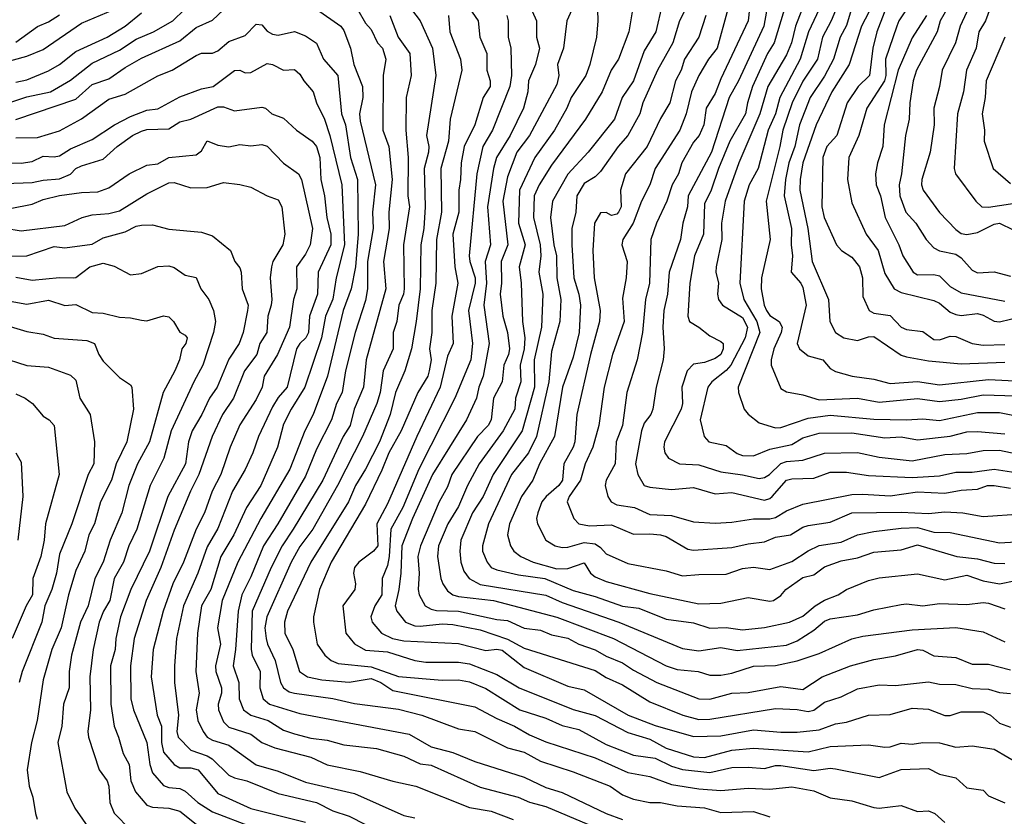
# Model space of a CAD drawing. Header units: metres. Extents: x -46681 to -43747, y -240911 to -237677.
# Tile 1004 of 1056: x -44151 to -44061, y -238591 to -238518. Entities that reach past the tile are written whole.
import ezdxf

# ---------------------------------------------------------------- set-up
doc = ezdxf.new("R2010")
doc.units = ezdxf.units.M
doc.layers.add('CONTOUR_INDEX', color=1, linetype='Continuous')
doc.layers.add('CONTOUR_INTER', color=3, linetype='Continuous')

msp = doc.modelspace()

# ---------------------------------------------------------------- linework, layer by layer
at = {"layer": 'CONTOUR_INDEX'}
for points, elevation in [([(-44085.16, -238514.52), (-44086.922, -238521.02), (-44087.709, -238522.02), (-44088.595, -238523.517), (-44089.285, -238525.02), (-44089.773, -238527.02), (-44090.332, -238528.52), (-44092.589, -238532.02), (-44093.084, -238533.52), (-44093.857, -238535.02), (-44094.607, -238537.02), (-44095.552, -238538.52), (-44095.642, -238539.02), (-44095.162, -238540.52), (-44095.237, -238542.02), (-44095.595, -238543.897), (-44095.421, -238546.02), (-44096.496, -238549.02), (-44097.268, -238552.02), (-44097.748, -238555.52), (-44098.301, -238557.52), (-44099.008, -238559.02), (-44099.444, -238560.52), (-44100.463, -238562.02), (-44100.637, -238562.52), (-44100.053, -238564.02), (-44099.595, -238564.507), (-44098.595, -238564.696), (-44096.595, -238564.621), (-44094.595, -238565.479), (-44093.095, -238565.425), (-44092.095, -238565.539), (-44091.595, -238565.688), (-44089.595, -238566.83), (-44089.095, -238566.922), (-44085.595, -238566.695), (-44084.095, -238566.347), (-44082.595, -238566.176), (-44081.595, -238565.745), (-44080.208, -238565.52), (-44079.095, -238564.835), (-44078.595, -238564.666), (-44076.595, -238564.381), (-44074.595, -238563.523), (-44070.095, -238563.453), (-44067.595, -238563.585), (-44066.095, -238563.436), (-44064.436, -238563.52), (-44062.595, -238563.857), (-44059.095, -238563.604)], 100), ([(-44077.095, -238516.384), (-44078.558, -238519.52), (-44079.319, -238522.02), (-44081.185, -238525.52), (-44081.588, -238527.02), (-44082.245, -238528.52), (-44083.187, -238532.02), (-44083.984, -238533.52), (-44084.446, -238535.02), (-44084.858, -238542.52), (-44084.492, -238544.02), (-44083.287, -238546.02), (-44083.026, -238547.02), (-44085.005, -238552.02), (-44084.975, -238552.52), (-44084.449, -238554.02), (-44084.095, -238554.501), (-44083.095, -238555.277), (-44081.595, -238555.732), (-44081.095, -238555.718), (-44078.595, -238554.856), (-44076.595, -238554.579), (-44072.595, -238554.936), (-44069.595, -238555.011), (-44068.095, -238554.904), (-44066.595, -238555.068), (-44063.095, -238554.353), (-44061.095, -238554.338), (-44057.095, -238555.118)], 95), ([(-44097.903, -238516.52), (-44097.835, -238518.52), (-44097.969, -238520.02), (-44098.585, -238522.52), (-44098.956, -238523.52), (-44100.273, -238525.52), (-44100.669, -238526.52), (-44101.803, -238528.52), (-44103.622, -238531.02), (-44105.013, -238534.02), (-44105.093, -238537.02), (-44104.504, -238539.02), (-44105.041, -238541.02), (-44104.854, -238542.52), (-44104.745, -238546.02), (-44104.512, -238547.52), (-44104.575, -238548.52), (-44104.955, -238550.02), (-44104.903, -238551.52), (-44105.382, -238553.02), (-44105.443, -238554.02), (-44106.514, -238556.02), (-44108.708, -238559.02), (-44109.78, -238561.02), (-44110.595, -238562.942), (-44111.564, -238564.52), (-44112.421, -238566.52), (-44112.506, -238567.52), (-44112.216, -238569.52), (-44112.036, -238570.02), (-44111.595, -238570.659), (-44111.115, -238571.02), (-44110.595, -238571.168), (-44107.375, -238571.52), (-44101.595, -238573.064), (-44096.416, -238575.02), (-44091.595, -238577.519), (-44090.595, -238577.836), (-44088.652, -238578.02), (-44087.595, -238578.356), (-44086.595, -238578.354), (-44085.595, -238578.166), (-44083.595, -238577.541), (-44081.595, -238577.471), (-44079.595, -238577.063), (-44077.595, -238576.364), (-44074.595, -238575.03), (-44073.595, -238574.782), (-44069.095, -238574.203), (-44065.095, -238573.99), (-44062.595, -238574.384), (-44060.595, -238575.298)], 105), ([(-44151.095, -238520.486), (-44149.095, -238519.029), (-44148.095, -238518.627), (-44147.095, -238517.968)], 110), ([(-44111.512, -238518.02), (-44111.379, -238519.52), (-44110.398, -238522.02), (-44110.285, -238523.02), (-44111.347, -238527.52), (-44111.496, -238529.52), (-44112.198, -238532.02), (-44112.149, -238536.02), (-44112.595, -238538.52), (-44112.677, -238542.52), (-44113.046, -238545.02), (-44113.026, -238547.02), (-44113.259, -238548.52), (-44113.098, -238549.52), (-44113.287, -238550.52), (-44113.407, -238551.02), (-44114.321, -238552.52), (-44115.826, -238556.02), (-44116.965, -238558.02), (-44117.595, -238559.612), (-44119.095, -238562.726), (-44122.237, -238568.02), (-44123.32, -238570.52), (-44123.872, -238573.02), (-44123.851, -238573.52), (-44123.519, -238575.52), (-44122.829, -238576.52), (-44122.247, -238577.02), (-44121.595, -238577.279), (-44118.595, -238577.583), (-44116.095, -238578.481), (-44112.095, -238578.831), (-44110.595, -238578.8), (-44109.595, -238578.958), (-44108.095, -238579.586), (-44104.966, -238581.52), (-44102.595, -238582.285), (-44101.095, -238582.961), (-44099.595, -238583.341), (-44097.095, -238584.689), (-44094.595, -238585.674), (-44092.595, -238585.942), (-44091.095, -238586.696), (-44090.095, -238586.995), (-44087.595, -238587.251), (-44085.595, -238586.816), (-44084.095, -238586.765), (-44082.595, -238586.894), (-44081.595, -238586.617), (-44081.095, -238586.617), (-44078.095, -238587.084), (-44076.595, -238586.867), (-44076.095, -238586.911), (-44072.095, -238587.706), (-44070.095, -238586.982), (-44067.595, -238586.892), (-44066.595, -238587.405), (-44065.095, -238587.758), (-44064.095, -238588.675), (-44062.595, -238588.87), (-44062.095, -238589.39), (-44060.595, -238590.043)], 110), ([(-44069.645, -238517.52), (-44070.316, -238518.52), (-44070.501, -238519.02), (-44071.525, -238522.02), (-44071.495, -238523.52), (-44071.619, -238524.02), (-44073.224, -238526.52), (-44073.978, -238529.02), (-44074.879, -238531.02), (-44075.016, -238533.02), (-44074.595, -238535.164), (-44073.281, -238538.02), (-44072.189, -238539.52), (-44071.595, -238541.635), (-44070.728, -238543.02), (-44070.095, -238543.377), (-44067.095, -238544.085), (-44066.595, -238544.333), (-44065.595, -238545.155), (-44065.095, -238545.381), (-44064.595, -238545.46), (-44063.095, -238545.292), (-44062.595, -238545.434), (-44061.595, -238545.999), (-44061.095, -238546.048), (-44059.095, -238545.561)], 90), ([(-44151.095, -238529.233), (-44149.095, -238529.19), (-44147.095, -238528.569), (-44145.095, -238527.472), (-44142.595, -238525.67), (-44141.095, -238525.222), (-44138.095, -238523.54), (-44136.789, -238523.02), (-44134.595, -238521.676), (-44134.095, -238521.467), (-44133.095, -238521.486), (-44132.595, -238521.26), (-44131.595, -238520.409), (-44130.095, -238519.853), (-44129.095, -238518.814), (-44128.595, -238518.896), (-44128.095, -238519.453), (-44127.595, -238519.75), (-44127.095, -238519.831), (-44125.595, -238519.508), (-44124.595, -238519.893), (-44123.595, -238520.557), (-44122.948, -238522.02), (-44121.63, -238523.52), (-44121.291, -238527.02), (-44120.939, -238528.02), (-44120.459, -238531.02), (-44119.847, -238533.02), (-44119.758, -238538.02), (-44120.007, -238541.02), (-44120.424, -238543.02), (-44121.131, -238545.02), (-44122.586, -238551.02), (-44123.89, -238554.52), (-44124.662, -238556.02), (-44126.014, -238559.52), (-44128.686, -238564.02), (-44130.781, -238568.02), (-44132.225, -238571.52), (-44132.649, -238574.02), (-44132.367, -238575.52), (-44132.838, -238577.52), (-44132.8, -238578.02), (-44132.275, -238579.52), (-44132.274, -238580.02), (-44132.575, -238581.02), (-44132.556, -238581.52), (-44132.095, -238582.618), (-44131.595, -238583.106), (-44129.595, -238583.754), (-44128.595, -238584.526), (-44127.394, -238585.02), (-44124.095, -238585.874), (-44122.595, -238586.562), (-44119.595, -238587.177), (-44116.595, -238588.054), (-44114.484, -238588.52), (-44109.595, -238590.476), (-44107.595, -238590.785), (-44105.595, -238591.57)], 115), ([(-44060.613, -238520.02), (-44062.318, -238524.02), (-44062.41, -238525.52), (-44062.689, -238527.02), (-44062.476, -238528.52), (-44062.487, -238529.52), (-44061.668, -238532.02), (-44060.095, -238533.384)], 85), ([(-44151.595, -238540.038), (-44150.095, -238540.013), (-44147.595, -238539.163), (-44146.595, -238539.267), (-44144.095, -238538.941), (-44143.095, -238538.373), (-44141.095, -238537.821), (-44140.095, -238537.3), (-44139.595, -238537.208), (-44138.595, -238537.177), (-44137.095, -238537.565), (-44134.095, -238537.844), (-44133.095, -238538.194), (-44131.455, -238539.52), (-44131.041, -238540.52), (-44130.595, -238541.114), (-44130.463, -238541.52), (-44130.371, -238543.02), (-44129.83, -238544.52), (-44129.885, -238545.02), (-44130.297, -238547.02), (-44130.653, -238548.02), (-44131.595, -238549.473), (-44132.67, -238552.02), (-44133.377, -238553.02), (-44134.065, -238554.52), (-44134.965, -238556.02), (-44135.302, -238557.02), (-44135.575, -238559.02), (-44137.197, -238562.02), (-44138.854, -238567.02), (-44140.585, -238570.52), (-44141.511, -238573.02), (-44141.947, -238575.02), (-44142.017, -238576.02), (-44142.43, -238577.52), (-44142.387, -238581.02), (-44142.109, -238583.02), (-44141.694, -238584.02), (-44141.283, -238585.52), (-44140.719, -238586.52), (-44140.56, -238588.02), (-44140.131, -238589.02), (-44139.095, -238590.237), (-44138.595, -238590.424), (-44137.095, -238590.509), (-44136.095, -238590.784), (-44134.595, -238591.984)], 120), ([(-44151.095, -238552.646), (-44150.246, -238553.02), (-44149.554, -238553.52), (-44148.595, -238554.667), (-44148.028, -238555.02), (-44147.587, -238555.52), (-44147.138, -238560.02), (-44148.371, -238564.52), (-44148.497, -238566.02), (-44148.796, -238567.52), (-44149.532, -238569.52), (-44149.57, -238571.02), (-44150.148, -238572.02), (-44151.421, -238575.02)], 125)]:
    msp.add_lwpolyline(points, dxfattribs=dict(at, elevation=elevation))
at = {"layer": 'CONTOUR_INTER'}
for points, elevation in [([(-44081.872, -238514.52), (-44082.658, -238519.02), (-44084.981, -238524.02), (-44085.836, -238525.52), (-44087.457, -238530.52), (-44089.567, -238534.52), (-44089.652, -238535.52), (-44090.066, -238537.02), (-44090.275, -238538.52), (-44091.312, -238541.52), (-44091.464, -238543.52), (-44091.794, -238545.02), (-44091.903, -238546.52), (-44091.777, -238548.52), (-44091.873, -238549.52), (-44092.515, -238552.02), (-44092.81, -238554.02), (-44092.997, -238554.52), (-44093.595, -238555.31), (-44093.845, -238556.02), (-44094.412, -238559.02), (-44094.197, -238560.02), (-44093.595, -238561.003), (-44093.095, -238561.166), (-44091.095, -238561.373), (-44089.095, -238561.196), (-44087.095, -238561.773), (-44085.595, -238561.665), (-44082.595, -238562.345), (-44082.095, -238562.203), (-44081.891, -238562.02), (-44080.595, -238560.542), (-44080.095, -238560.399), (-44078.095, -238560.334), (-44076.595, -238559.797), (-44075.095, -238559.782), (-44073.095, -238560.113), (-44069.095, -238560.281), (-44066.595, -238560.117), (-44065.095, -238559.81), (-44063.595, -238559.789), (-44061.595, -238559.526), (-44059.595, -238559.836)], 98), ([(-44064.801, -238515.52), (-44066.521, -238518.52), (-44066.806, -238519.52), (-44068.69, -238523.02), (-44068.98, -238524.02), (-44069.303, -238526.02), (-44069.354, -238527.52), (-44069.68, -238529.02), (-44070.054, -238532.52), (-44070.277, -238533.52), (-44070.209, -238534.52), (-44069.667, -238536.02), (-44068.755, -238537.02), (-44067.802, -238538.52), (-44067.095, -238539.281), (-44066.595, -238539.549), (-44065.095, -238539.845), (-44064.595, -238540.207), (-44063.595, -238541.321), (-44063.095, -238541.567), (-44061.595, -238541.465), (-44060.095, -238541.861)], 88), ([(-44152.095, -238526.133), (-44150.095, -238525.457), (-44147.906, -238525.02), (-44146.095, -238523.959), (-44144.095, -238522.383), (-44141.595, -238521.189), (-44140.095, -238520.2), (-44138.506, -238519.52), (-44136.733, -238518.52), (-44134.595, -238516.419)], 113), ([(-44116.002, -238516.02), (-44114.11, -238518.52), (-44112.966, -238521.02), (-44112.666, -238523.52), (-44113.531, -238529.02), (-44113.301, -238530.02), (-44113.324, -238530.52), (-44113.733, -238532.02), (-44113.63, -238535.52), (-44113.774, -238537.52), (-44114.043, -238539.02), (-44114.096, -238543.02), (-44114.454, -238546.02), (-44114.902, -238548.52), (-44115.496, -238550.52), (-44116.365, -238552.52), (-44116.837, -238554.52), (-44117.83, -238557.02), (-44119.087, -238559.52), (-44120, -238561.02), (-44120.64, -238562.52), (-44124.095, -238568.02), (-44126.245, -238572.52), (-44126.499, -238573.52), (-44126.485, -238574.52), (-44125.763, -238576.02), (-44125.141, -238578.02), (-44124.415, -238578.52), (-44123.095, -238578.791), (-44120.595, -238578.988), (-44118.595, -238578.677), (-44117.705, -238579.02), (-44116.595, -238579.775), (-44109.095, -238581.254), (-44107.095, -238582.317), (-44105.46, -238583.02), (-44104.095, -238583.821), (-44102.595, -238584.443), (-44098.095, -238585.913), (-44095.095, -238587.274), (-44093.095, -238587.633), (-44091.095, -238588.361), (-44088.595, -238588.77), (-44086.595, -238588.912), (-44084.095, -238588.686), (-44082.095, -238588.782), (-44080.095, -238588.587), (-44078.095, -238588.942), (-44076.595, -238589.592), (-44074.595, -238589.866), (-44072.595, -238590.467), (-44072.095, -238590.522), (-44070.095, -238590.272), (-44068.595, -238590.825), (-44067.595, -238590.78), (-44067, -238591.02), (-44066.095, -238591.82)], 111), ([(-44075.462, -238516.02), (-44076.508, -238518.52), (-44077.294, -238520.02), (-44077.738, -238522.02), (-44079.095, -238524.042), (-44080.075, -238526.02), (-44080.926, -238528.52), (-44081.19, -238530.02), (-44082.446, -238535.02), (-44082.063, -238538.52), (-44082.881, -238542.02), (-44082.887, -238543.02), (-44082.622, -238544.52), (-44082.402, -238545.02), (-44082.095, -238545.456), (-44081.255, -238546.02), (-44080.971, -238546.52), (-44081.058, -238547.02), (-44081.751, -238548.52), (-44081.99, -238549.52), (-44081.977, -238550.02), (-44081.095, -238552.137), (-44080.595, -238552.445), (-44079.095, -238552.727), (-44077.595, -238553.189), (-44074.095, -238553.024), (-44072.095, -238553.391), (-44068.595, -238553.072), (-44066.595, -238553.332), (-44064.595, -238553.133), (-44062.595, -238552.72), (-44059.595, -238552.825)], 94), ([(-44070.982, -238516.02), (-44072.316, -238519.52), (-44072.687, -238521.02), (-44072.981, -238523.52), (-44074.04, -238524.52), (-44075.038, -238526.02), (-44075.981, -238529.02), (-44076.902, -238530.02), (-44077.264, -238531.02), (-44077.357, -238535.52), (-44077.13, -238536.52), (-44076.012, -238539.02), (-44075.54, -238539.52), (-44074.595, -238540.147), (-44073.906, -238541.02), (-44073.632, -238542.02), (-44073.595, -238543.727), (-44073.007, -238545.02), (-44072.595, -238545.258), (-44071.095, -238545.469), (-44070.095, -238546.521), (-44069.595, -238546.734), (-44068.095, -238546.941), (-44067.095, -238547.66), (-44066.595, -238547.7), (-44065.595, -238547.372), (-44065.095, -238547.401), (-44063.595, -238548.026), (-44062.595, -238548.169), (-44060.595, -238548.111)], 91), ([(-44063.335, -238516.02), (-44064.688, -238519.02), (-44065.119, -238520.52), (-44066.347, -238523.02), (-44066.572, -238524.52), (-44067.096, -238526.52), (-44067.086, -238528.02), (-44067.447, -238530.52), (-44068.185, -238533.02), (-44068.229, -238533.52), (-44068.072, -238534.02), (-44066.595, -238536.051), (-44065.095, -238537.611), (-44064.595, -238537.964), (-44064.095, -238538.057), (-44063.095, -238537.864), (-44061.595, -238537.111), (-44061.095, -238537.037), (-44058.595, -238538.24)], 87), ([(-44153.095, -238522.582), (-44150.095, -238521.752), (-44148.595, -238521.136), (-44145.095, -238518.734), (-44141.595, -238517.266)], 111), ([(-44151.095, -238527.554), (-44145.595, -238525.676), (-44144.095, -238524.33), (-44142.595, -238523.825), (-44141.095, -238522.782), (-44139.595, -238521.948), (-44136.095, -238520.336), (-44134.595, -238519.141), (-44133.095, -238518.468), (-44131.095, -238516.554)], 114), ([(-44109.841, -238517.02), (-44108.791, -238518.52), (-44108.631, -238520.02), (-44108.007, -238521.52), (-44107.992, -238523.02), (-44107.699, -238524.02), (-44107.707, -238524.52), (-44108.326, -238525.52), (-44109.094, -238528.02), (-44110.06, -238530.02), (-44110.347, -238531.52), (-44110.393, -238533.02), (-44110.561, -238534.02), (-44110.575, -238536.02), (-44111.106, -238538.02), (-44110.925, -238541.02), (-44110.656, -238542.52), (-44111.201, -238545.52), (-44111.065, -238548.02), (-44111.595, -238549.194), (-44112.26, -238552.02), (-44114.4, -238556.52), (-44117.095, -238562.681), (-44118.064, -238564.52), (-44117.973, -238566.52), (-44118.383, -238567.02), (-44119.72, -238568.02), (-44120.106, -238568.52), (-44120.2, -238569.02), (-44120.024, -238570.02), (-44120.081, -238570.52), (-44121.182, -238572.02), (-44120.907, -238574.52), (-44120.095, -238575.481), (-44119.095, -238576.06), (-44117.095, -238576.233), (-44114.595, -238577.019), (-44113.595, -238577.162), (-44110.595, -238577.186), (-44109.595, -238577.335), (-44107.095, -238578.303), (-44105.038, -238579.52), (-44100.095, -238581.514), (-44098.095, -238582.046), (-44095.095, -238583.605), (-44093.095, -238584.226), (-44091.595, -238585.027), (-44089.095, -238585.838), (-44088.095, -238585.901), (-44085.595, -238585.233), (-44083.595, -238585.043), (-44078.595, -238585.385), (-44076.595, -238584.884), (-44073.095, -238584.739), (-44071.595, -238584.935), (-44071.095, -238584.905), (-44070.095, -238584.57), (-44069.095, -238584.672), (-44068.095, -238584.522), (-44066.595, -238584.539), (-44065.095, -238584.939), (-44063.595, -238584.818), (-44061.595, -238585.118), (-44059.095, -238586.581)], 109), ([(-44104.137, -238517.02), (-44103.441, -238518.52), (-44103.464, -238520.02), (-44103.184, -238521.02), (-44103.545, -238522.52), (-44104.173, -238524.02), (-44104.261, -238525.02), (-44104.655, -238526.52), (-44105.865, -238529.02), (-44107.118, -238531.02), (-44107.401, -238532.02), (-44107.952, -238535.52), (-44107.675, -238539.02), (-44108.158, -238540.52), (-44108.017, -238542.52), (-44108.27, -238544.52), (-44107.776, -238548.02), (-44108.323, -238551.02), (-44108.74, -238552.02), (-44108.953, -238553.02), (-44109.865, -238555.02), (-44112.962, -238560.02), (-44114.811, -238564.02), (-44115.772, -238566.52), (-44115.873, -238569.02), (-44116.041, -238570.52), (-44116.38, -238572.02), (-44116.218, -238572.52), (-44115.446, -238573.52), (-44114.595, -238573.841), (-44114.095, -238573.871), (-44112.095, -238573.68), (-44111.095, -238573.712), (-44108.595, -238574.226), (-44106.095, -238575.073), (-44104.595, -238575.889), (-44098.095, -238577.928), (-44097.095, -238578.58), (-44095.595, -238579.258), (-44093.095, -238580.798), (-44090.08, -238582.02), (-44088.595, -238582.404), (-44087.595, -238582.382), (-44081.595, -238581.41), (-44079.595, -238581.505), (-44078.595, -238581.679), (-44078.095, -238581.574), (-44077.095, -238580.835), (-44075.595, -238580.333), (-44074.095, -238579.612), (-44072.095, -238579.234), (-44070.595, -238579.31), (-44067.595, -238578.967), (-44066.595, -238579.181), (-44065.095, -238579.207), (-44063.595, -238579.575), (-44062.095, -238579.633), (-44061.095, -238579.939), (-44060.095, -238580.05)], 107), ([(-44091.95, -238517.02), (-44092.531, -238519.52), (-44093.595, -238521.26), (-44094.595, -238524.014), (-44095.609, -238525.52), (-44096.314, -238527.52), (-44098.724, -238530.52), (-44100.595, -238532.544), (-44101.983, -238535.02), (-44102.169, -238536.52), (-44101.873, -238539.02), (-44101.612, -238540.02), (-44101.609, -238542.02), (-44101.217, -238544.02), (-44101.318, -238546.02), (-44102.095, -238548.753), (-44102.322, -238551.52), (-44103.448, -238556.52), (-44104.19, -238558.02), (-44105.739, -238560.02), (-44107.855, -238564.52), (-44108.387, -238566.52), (-44108.387, -238567.02), (-44107.983, -238568.02), (-44107.597, -238568.52), (-44107.095, -238568.736), (-44105.095, -238569.173), (-44102.694, -238569.52), (-44100.095, -238570.616), (-44098.095, -238571.155), (-44095.595, -238572.037), (-44094.095, -238572.239), (-44091.595, -238573.226), (-44089.095, -238573.577), (-44087.595, -238574.062), (-44086.095, -238573.999), (-44084.595, -238574.203), (-44082.595, -238574.014), (-44080.316, -238573.52), (-44079.095, -238572.972), (-44077.951, -238572.02), (-44077.095, -238571.505), (-44075.864, -238571.02), (-44075.095, -238570.511), (-44073.095, -238569.699), (-44072.095, -238569.453), (-44068.595, -238569.083), (-44066.095, -238569.633), (-44064.095, -238569.217), (-44062.595, -238569.733), (-44061.095, -238569.997), (-44059.595, -238569.69)], 103), ([(-44083.868, -238516.52), (-44084.098, -238518.52), (-44086.595, -238523.817), (-44087.095, -238525.17), (-44087.924, -238526.52), (-44088.138, -238528.02), (-44088.562, -238529.02), (-44089.095, -238529.628), (-44090.151, -238531.52), (-44090.464, -238532.52), (-44091.036, -238533.52), (-44091.539, -238535.02), (-44092.476, -238537.02), (-44093.007, -238538.52), (-44093.119, -238542.52), (-44093.495, -238544.02), (-44093.744, -238547.02), (-44094.249, -238549.52), (-44095.175, -238552.52), (-44095.574, -238555.52), (-44096.155, -238557.02), (-44096.262, -238559.02), (-44097.068, -238560.52), (-44097.185, -238561.02), (-44096.917, -238562.02), (-44096.628, -238562.52), (-44096.095, -238562.789), (-44094.488, -238563.02), (-44093.095, -238563.664), (-44091.095, -238563.771), (-44089.095, -238564.324), (-44087.095, -238564.446), (-44085.595, -238564.359), (-44083.595, -238564.054), (-44082.095, -238564.064), (-44081.595, -238563.946), (-44080.595, -238563.324), (-44079.095, -238562.731), (-44074.595, -238561.844), (-44073.595, -238561.8), (-44071.095, -238561.972), (-44068.595, -238561.592), (-44066.095, -238561.709), (-44064.595, -238561.43), (-44063.095, -238561.341), (-44062.187, -238561.02), (-44061.595, -238561.008), (-44060.095, -238561.258)], 99), ([(-44072.67, -238517.02), (-44073.712, -238519.02), (-44074.843, -238522.52), (-44076.431, -238525.02), (-44077.859, -238528.02), (-44079.096, -238531.52), (-44079.341, -238533.02), (-44079.37, -238534.02), (-44078.642, -238537.52), (-44078.22, -238540.52), (-44076.735, -238544.02), (-44076.628, -238546.02), (-44076.095, -238547.025), (-44075.343, -238547.52), (-44074.095, -238547.746), (-44073.095, -238547.415), (-44072.595, -238547.389), (-44070.095, -238549.087), (-44069.595, -238549.252), (-44067.595, -238549.61), (-44064.595, -238549.9), (-44060.595, -238549.741)], 92), ([(-44061.838, -238517.02), (-44062.377, -238518.52), (-44062.999, -238519.52), (-44063.24, -238521.02), (-44064.114, -238523.02), (-44064.384, -238525.02), (-44064.95, -238527.02), (-44065.251, -238532.02), (-44065.114, -238532.52), (-44063.245, -238535.02), (-44062.712, -238535.52), (-44062.095, -238535.575), (-44059.095, -238535.093)], 86), ([(-44151.095, -238524.123), (-44150.095, -238523.91), (-44148.095, -238523.091), (-44147.095, -238522.503), (-44145.595, -238521.32), (-44142.748, -238520.02), (-44141.095, -238519.019), (-44139.595, -238517.8)], 112), ([(-44123.595, -238517.449), (-44121.371, -238519.02), (-44121.095, -238519.396), (-44120.46, -238521.02), (-44120.155, -238522.52), (-44119.379, -238524.52), (-44119.342, -238525.52), (-44119.636, -238527.02), (-44119.595, -238527.699), (-44118.185, -238533.52), (-44118.454, -238536.02), (-44118.407, -238537.52), (-44118.902, -238540.52), (-44118.903, -238543.02), (-44119.095, -238544.107), (-44120.042, -238547.02), (-44120.929, -238550.52), (-44121.244, -238552.52), (-44121.74, -238553.52), (-44122.212, -238555.02), (-44123.595, -238557.691), (-44124.595, -238560.17), (-44127.113, -238564.52), (-44128.423, -238566.52), (-44129.595, -238569.37), (-44130.427, -238571.02), (-44130.744, -238572.52), (-44130.986, -238576.02), (-44131.21, -238577.52), (-44130.693, -238579.02), (-44130.668, -238580.52), (-44130.264, -238581.52), (-44129.576, -238582.02), (-44128.012, -238582.52), (-44126.595, -238583.387), (-44125.595, -238583.731), (-44124.095, -238584.111), (-44122.595, -238584.313), (-44121.095, -238584.743), (-44118.095, -238585.065), (-44115.595, -238585.779), (-44114.095, -238586.454), (-44113.095, -238586.576), (-44108.595, -238588.614), (-44105.135, -238589.52), (-44104.095, -238589.985), (-44102.595, -238590.361), (-44098.701, -238592.02)], 114), ([(-44119.814, -238517.52), (-44119.095, -238518.733), (-44118.595, -238519.3), (-44118.013, -238520.52), (-44117.551, -238521.02), (-44117.241, -238522.02), (-44117.488, -238523.52), (-44117.51, -238528.52), (-44116.976, -238530.02), (-44116.656, -238533.02), (-44116.95, -238536.02), (-44116.925, -238537.52), (-44117.456, -238540.52), (-44117.249, -238543.02), (-44119.042, -238549.52), (-44119.275, -238552.02), (-44120.129, -238554.02), (-44120.516, -238555.52), (-44121.148, -238556.52), (-44123.014, -238560.52), (-44125.703, -238565.02), (-44126.725, -238566.52), (-44127.731, -238568.52), (-44129.459, -238572.52), (-44129.554, -238576.02), (-44129.47, -238576.52), (-44128.741, -238578.02), (-44128.755, -238579.52), (-44128.452, -238580.52), (-44127.881, -238581.02), (-44125.095, -238581.857), (-44115.095, -238583.754), (-44113.095, -238584.9), (-44111.095, -238585.42), (-44109.095, -238586.259), (-44104.595, -238587.684), (-44102.595, -238588.646), (-44101.095, -238589.095), (-44097.095, -238591.004), (-44095.595, -238591.549)], 113), ([(-44116.873, -238518.02), (-44116.104, -238520.02), (-44115.05, -238521.52), (-44114.93, -238523.52), (-44115.393, -238525.52), (-44115.411, -238528.52), (-44115.206, -238531.02), (-44115.219, -238534.52), (-44115.077, -238535.52), (-44115.613, -238539.02), (-44115.558, -238543.02), (-44115.61, -238543.52), (-44116.05, -238544.52), (-44116.242, -238546.02), (-44116.571, -238547.02), (-44116.573, -238548.52), (-44117.48, -238550.52), (-44117.748, -238552.52), (-44118.05, -238553.52), (-44119.367, -238556.52), (-44121.675, -238561.02), (-44123.932, -238565.02), (-44125.095, -238566.608), (-44125.909, -238568.02), (-44128.124, -238573.02), (-44128.299, -238574.02), (-44128.201, -238575.02), (-44128.081, -238575.52), (-44127.359, -238577.02), (-44126.879, -238579.02), (-44126.604, -238579.52), (-44126.095, -238579.87), (-44125.595, -238580.021), (-44122.095, -238580.501), (-44120.095, -238580.964), (-44116.095, -238581.456), (-44113.953, -238582.02), (-44110.595, -238583.263), (-44109.095, -238583.513), (-44106.095, -238585.009), (-44104.595, -238585.388), (-44103.095, -238586.215), (-44100.095, -238587.21), (-44096.71, -238588.52), (-44095.595, -238589.299), (-44094.595, -238589.694), (-44093.098, -238590.02), (-44092.095, -238590), (-44090.595, -238590.32), (-44088.095, -238590.497), (-44086.595, -238590.921), (-44083.595, -238590.825), (-44082.095, -238591.318)], 112), ([(-44106.176, -238518.02), (-44106.045, -238518.52), (-44106.041, -238520.02), (-44105.81, -238521.02), (-44105.757, -238523.52), (-44105.888, -238524.52), (-44107.488, -238528.52), (-44108.379, -238530.02), (-44108.913, -238532.52), (-44109.608, -238540.02), (-44109.568, -238540.52), (-44109.08, -238542.02), (-44109.055, -238542.52), (-44109.687, -238545.02), (-44109.299, -238548.02), (-44109.474, -238549.52), (-44110.923, -238553.02), (-44114.216, -238559.52), (-44115.695, -238563.02), (-44116.779, -238565.02), (-44116.924, -238567.52), (-44117.095, -238568.343), (-44117.575, -238569.52), (-44117.611, -238571.02), (-44118.242, -238572.02), (-44118.62, -238573.02), (-44118.501, -238573.52), (-44117.627, -238574.52), (-44116.637, -238575.02), (-44115.595, -238575.219), (-44110.595, -238575.474), (-44108.095, -238576.09), (-44107.095, -238575.994), (-44106.595, -238576.071), (-44104.595, -238577.666), (-44100.595, -238579.363), (-44099.095, -238579.689), (-44095.064, -238582.02), (-44092.595, -238582.955), (-44089.095, -238583.974), (-44086.595, -238583.905), (-44083.595, -238583.37), (-44081.095, -238583.58), (-44079.595, -238583.577), (-44077.595, -238583.349), (-44076.095, -238582.821), (-44075.095, -238582.649), (-44073.095, -238582.022), (-44071.095, -238581.944), (-44069.095, -238581.387), (-44067.595, -238581.478), (-44066.095, -238582.05), (-44065.595, -238582.054), (-44064.595, -238581.718), (-44062.595, -238581.723), (-44061.931, -238582.02), (-44061.095, -238582.763), (-44060.095, -238583.13)], 108), ([(-44100.217, -238517.52), (-44100.694, -238518.52), (-44100.979, -238521.02), (-44101.539, -238522.52), (-44101.42, -238523.52), (-44101.595, -238524.354), (-44104.095, -238529.01), (-44105.242, -238530.52), (-44106.095, -238532.773), (-44106.521, -238535.02), (-44106.065, -238539.02), (-44106.676, -238540.52), (-44106.651, -238542.52), (-44106.764, -238543.52), (-44106.529, -238545.52), (-44106.109, -238547.02), (-44105.929, -238548.52), (-44106.024, -238549.02), (-44106.437, -238550.02), (-44106.588, -238551.52), (-44107.388, -238553.02), (-44107.611, -238555.02), (-44107.876, -238555.52), (-44108.838, -238556.52), (-44111.198, -238560.02), (-44111.595, -238561.143), (-44112.36, -238562.52), (-44114.061, -238566.52), (-44114.298, -238567.52), (-44114.197, -238569.02), (-44114.274, -238570.52), (-44114.188, -238571.02), (-44113.629, -238572.02), (-44113.095, -238572.327), (-44112.595, -238572.439), (-44110.595, -238572.515), (-44107.095, -238573.279), (-44106.095, -238573.376), (-44104.595, -238574.056), (-44103.095, -238574.258), (-44102.095, -238574.68), (-44100.595, -238574.962), (-44099.595, -238575.516), (-44098.095, -238576.053), (-44097.095, -238576.612), (-44095.595, -238577.223), (-44094.595, -238577.916), (-44092.447, -238579.02), (-44088.595, -238580.532), (-44087.595, -238580.56), (-44085.595, -238579.993), (-44084.095, -238579.95), (-44081.095, -238579.389), (-44079.095, -238579.66), (-44077.304, -238578.52), (-44074.724, -238577.52), (-44072.595, -238576.942), (-44070.595, -238576.605), (-44068.595, -238576.011), (-44068.095, -238576.063), (-44067.095, -238576.593), (-44065.095, -238576.752), (-44063.595, -238577.346), (-44062.095, -238577.349), (-44060.095, -238577.864)], 106), ([(-44094.669, -238517.52), (-44095.005, -238519.52), (-44095.948, -238522.02), (-44096.62, -238523.02), (-44097.437, -238525.02), (-44098.963, -238527.52), (-44102.095, -238531.733), (-44103.217, -238533.52), (-44103.658, -238534.52), (-44103.739, -238536.52), (-44103.111, -238539.02), (-44103.068, -238540.02), (-44103.249, -238541.52), (-44102.866, -238543.52), (-44102.998, -238546.52), (-44103.655, -238549.52), (-44103.652, -238552.02), (-44104.756, -238556.02), (-44107.418, -238560.02), (-44108.339, -238562.02), (-44109.303, -238563.52), (-44110.364, -238566.02), (-44110.473, -238567.02), (-44110.392, -238568.02), (-44110.095, -238568.841), (-44109.607, -238569.52), (-44108.595, -238570.06), (-44102.595, -238571.035), (-44101.095, -238571.7), (-44095.926, -238573.52), (-44090.095, -238575.921), (-44088.595, -238576.133), (-44086.595, -238575.832), (-44085.095, -238576.116), (-44080.595, -238575.628), (-44079.595, -238575.233), (-44078.095, -238574.256), (-44077.095, -238573.423), (-44076.595, -238573.222), (-44074.095, -238572.842), (-44072.595, -238572.397), (-44070.095, -238571.886), (-44069.595, -238571.832), (-44068.095, -238572.025), (-44066.595, -238571.814), (-44064.095, -238571.89), (-44062.595, -238571.7), (-44062.095, -238571.761), (-44060.595, -238572.309)], 104), ([(-44089.851, -238517.52), (-44090.365, -238518.52), (-44090.986, -238520.52), (-44092.383, -238523.02), (-44093.727, -238526.02), (-44094.003, -238527.02), (-44095.092, -238529.02), (-44095.99, -238530.02), (-44097.595, -238532.293), (-44098.095, -238532.799), (-44099.095, -238533.39), (-44099.757, -238534.52), (-44099.85, -238536.02), (-44100.218, -238537.52), (-44100.221, -238539.02), (-44100.036, -238542.02), (-44099.569, -238543.52), (-44099.423, -238544.52), (-44099.551, -238547.02), (-44100.095, -238549.271), (-44101.064, -238552.02), (-44101.793, -238556.52), (-44103.187, -238559.02), (-44103.788, -238560.52), (-44104.841, -238562.02), (-44105.916, -238564.52), (-44106.099, -238565.52), (-44105.822, -238566.52), (-44105.53, -238567.02), (-44104.882, -238567.52), (-44103.759, -238568.02), (-44101.595, -238568.632), (-44100.595, -238568.603), (-44099.095, -238568.098), (-44098.513, -238569.02), (-44098.095, -238569.371), (-44097.095, -238569.804), (-44093.095, -238570.888), (-44088.595, -238571.839), (-44086.595, -238571.786), (-44084.095, -238571.253), (-44082.095, -238571.586), (-44081.766, -238571.52), (-44081.095, -238571.071), (-44080.643, -238570.52), (-44079.095, -238569.43), (-44078.095, -238569.171), (-44077.095, -238568.447), (-44075.595, -238567.902), (-44074.095, -238567.615), (-44072.595, -238567.103), (-44070.095, -238566.897), (-44068.595, -238566.451), (-44064.986, -238567.52), (-44063.095, -238567.721), (-44061.595, -238568.114), (-44060.595, -238568.151)], 102), ([(-44087.957, -238518.02), (-44088.601, -238520.02), (-44089.906, -238522.02), (-44090.22, -238523.02), (-44090.735, -238524.02), (-44091.259, -238526.02), (-44092.095, -238527.44), (-44093.344, -238530.02), (-44095.313, -238532.52), (-44095.773, -238534.02), (-44095.701, -238535.52), (-44095.967, -238536.02), (-44096.095, -238536.208), (-44096.595, -238536.325), (-44097.095, -238536.046), (-44097.595, -238536.093), (-44098.16, -238537.02), (-44098.31, -238539.52), (-44098.177, -238542.02), (-44097.636, -238545.02), (-44097.679, -238546.02), (-44098.509, -238549.02), (-44099.775, -238554.52), (-44099.955, -238557.02), (-44100.103, -238557.52), (-44100.952, -238559.02), (-44101.087, -238560.52), (-44101.402, -238561.02), (-44102.569, -238562.02), (-44102.96, -238562.52), (-44103.345, -238563.52), (-44103.447, -238564.02), (-44103.362, -238564.52), (-44102.616, -238566.02), (-44101.758, -238566.52), (-44101.095, -238566.693), (-44100.595, -238566.665), (-44099.095, -238566.232), (-44098.095, -238566.337), (-44097.595, -238566.693), (-44097.095, -238567.278), (-44095.095, -238568.151), (-44091.595, -238568.814), (-44090.095, -238569.287), (-44088.595, -238569.149), (-44086.095, -238569.137), (-44084.595, -238568.597), (-44083.595, -238568.472), (-44082.095, -238568.706), (-44080.095, -238567.975), (-44078.595, -238566.984), (-44077.595, -238566.501), (-44075.595, -238566.202), (-44074.095, -238565.533), (-44072.595, -238565.224), (-44070.095, -238564.913), (-44068.595, -238564.855), (-44067.095, -238565.287), (-44065.595, -238565.308), (-44061.095, -238566.263), (-44058.595, -238566.102)], 101), ([(-44080.791, -238517.52), (-44081.717, -238520.52), (-44082.332, -238521.52), (-44083.682, -238524.52), (-44084.163, -238526.02), (-44084.332, -238527.02), (-44085.756, -238529.52), (-44086.806, -238532.02), (-44087.465, -238534.02), (-44088.095, -238535.241), (-44088.177, -238538.02), (-44088.995, -238540.02), (-44089.421, -238542.52), (-44089.605, -238545.52), (-44089.467, -238546.02), (-44088.595, -238546.527), (-44087.595, -238547.32), (-44086.595, -238547.836), (-44086.369, -238548.02), (-44086.367, -238548.52), (-44086.595, -238549.045), (-44087.095, -238549.408), (-44088.095, -238549.767), (-44089.095, -238549.908), (-44089.677, -238550.52), (-44090.151, -238552.02), (-44090.103, -238553.52), (-44090.227, -238554.02), (-44091.736, -238557.02), (-44091.807, -238557.52), (-44091.704, -238558.02), (-44091.367, -238558.52), (-44090.372, -238559.02), (-44088.595, -238559.131), (-44086.595, -238559.778), (-44084.595, -238560.027), (-44083.095, -238560.367), (-44082.595, -238560.288), (-44082.137, -238560.02), (-44081.095, -238558.997), (-44080.595, -238558.818), (-44079.095, -238558.71), (-44077.095, -238558.046), (-44074.095, -238557.993), (-44072.095, -238558.422), (-44069.095, -238558.765), (-44066.095, -238558.182), (-44064.095, -238558.094), (-44062.595, -238557.81), (-44061.095, -238557.776), (-44059.095, -238558.22)], 97), ([(-44079.186, -238517.52), (-44079.747, -238519.02), (-44080.118, -238520.52), (-44080.595, -238521.619), (-44082.282, -238524.52), (-44083.009, -238527.02), (-44084.942, -238531.52), (-44086.193, -238535.02), (-44086.529, -238537.02), (-44086.485, -238538.52), (-44087.025, -238541.02), (-44087.042, -238541.52), (-44086.817, -238542.52), (-44086.904, -238543.52), (-44086.802, -238544.02), (-44086.449, -238544.52), (-44084.595, -238545.65), (-44084.157, -238546.52), (-44084.36, -238547.52), (-44085.685, -238550.02), (-44086.095, -238550.495), (-44087.42, -238551.52), (-44087.787, -238552.02), (-44088.476, -238555.02), (-44088.113, -238556.52), (-44087.692, -238557.02), (-44086.095, -238557.372), (-44085.095, -238558.093), (-44084.595, -238558.258), (-44083.595, -238558.316), (-44082.095, -238557.696), (-44080.095, -238557.26), (-44079.095, -238556.656), (-44077.595, -238556.236), (-44074.595, -238556.195), (-44071.595, -238556.656), (-44070.095, -238556.559), (-44068.595, -238556.852), (-44065.595, -238556.508), (-44064.095, -238556.108), (-44063.095, -238556.07), (-44060.595, -238556.3)], 96), ([(-44074.653, -238517.52), (-44075.095, -238518.947), (-44075.683, -238520.02), (-44076.28, -238522.02), (-44077.095, -238523.58), (-44078.403, -238525.52), (-44079.398, -238528.02), (-44079.806, -238530.02), (-44080.369, -238531.52), (-44080.667, -238533.02), (-44080.805, -238534.52), (-44080.137, -238537.52), (-44080.15, -238539.02), (-44080.019, -238540.02), (-44080.151, -238541.52), (-44079.282, -238542.52), (-44079.095, -238542.901), (-44078.773, -238544.52), (-44079.591, -238548.02), (-44079.404, -238548.52), (-44078.595, -238549.169), (-44077.246, -238549.52), (-44076.595, -238550.312), (-44076.095, -238550.578), (-44074.584, -238551.02), (-44072.595, -238551.296), (-44071.095, -238551.685), (-44068.595, -238551.512), (-44066.595, -238551.813), (-44062.095, -238551.319), (-44059.095, -238551.485)], 93), ([(-44067.785, -238518.02), (-44069.095, -238520.069), (-44070.367, -238523.02), (-44071.651, -238528.02), (-44071.767, -238530.02), (-44072.27, -238531.52), (-44072.45, -238532.52), (-44072.391, -238533.52), (-44071.987, -238534.52), (-44071.566, -238536.52), (-44070.316, -238539.02), (-44069.947, -238540.02), (-44068.981, -238541.52), (-44068.595, -238541.758), (-44067.095, -238541.714), (-44066.595, -238541.838), (-44065.595, -238542.825), (-44064.595, -238543.384), (-44060.595, -238544.154)], 89), ([(-44152.595, -238531.482), (-44150.595, -238531.535), (-44149.595, -238531.377), (-44148.595, -238530.907), (-44147.595, -238530.968), (-44147.095, -238530.871), (-44146.095, -238530.241), (-44144.095, -238529.36), (-44142.069, -238528.02), (-44140.595, -238527.273), (-44139.095, -238526.69), (-44138.095, -238526.556), (-44136.095, -238525.483), (-44134.095, -238524.734), (-44133.05, -238524.52), (-44131.095, -238523.07), (-44130.595, -238523.039), (-44130.095, -238523.267), (-44129.595, -238523.253), (-44128.095, -238522.427), (-44127.595, -238522.514), (-44126.595, -238523.018), (-44125.595, -238522.979), (-44125.095, -238523.384), (-44124.742, -238524.02), (-44123.876, -238525.02), (-44123.595, -238526.032), (-44122.841, -238527.52), (-44122.362, -238529.02), (-44121.272, -238533.52), (-44121.024, -238539.02), (-44121.775, -238542.02), (-44122.095, -238543.97), (-44122.752, -238545.52), (-44123.135, -238547.52), (-44124.638, -238552.02), (-44125.914, -238554.02), (-44126.595, -238555.419), (-44127.136, -238557.52), (-44128.683, -238561.02), (-44129.98, -238563.02), (-44131.139, -238565.52), (-44132.35, -238567.52), (-44133.24, -238570.52), (-44134.09, -238572.02), (-44134.477, -238574.52), (-44134.627, -238578.02), (-44134.313, -238580.02), (-44134.589, -238581.52), (-44134.433, -238582.52), (-44133.962, -238583.52), (-44133.594, -238584.02), (-44133.095, -238584.295), (-44131.595, -238584.773), (-44129.095, -238586.56), (-44127.095, -238587.14), (-44124.595, -238588.141), (-44120.095, -238589.175), (-44115.595, -238591.189), (-44114.595, -238591.419)], 116), ([(-44152.095, -238533.403), (-44149.595, -238533.316), (-44148.595, -238533.084), (-44147.095, -238532.977), (-44146.095, -238532.554), (-44145.606, -238532.02), (-44145.095, -238531.787), (-44143.095, -238531.182), (-44141.831, -238530.02), (-44140.403, -238529.02), (-44139.595, -238528.61), (-44139.095, -238528.473), (-44137.095, -238528.384), (-44136.095, -238527.763), (-44135.095, -238527.504), (-44132.595, -238526.399), (-44132.095, -238526.372), (-44131.095, -238526.765), (-44128.595, -238526.401), (-44128.24, -238526.52), (-44127.669, -238527.02), (-44126.595, -238527.425), (-44125.415, -238528.52), (-44123.975, -238529.52), (-44123.589, -238530.02), (-44123.293, -238531.02), (-44123.19, -238533.02), (-44122.854, -238534.52), (-44122.647, -238536.52), (-44122.265, -238538.02), (-44122.266, -238539.02), (-44123.431, -238541.52), (-44123.505, -238543.52), (-44124.237, -238545.52), (-44124.329, -238547.02), (-44124.569, -238547.52), (-44125.098, -238548.02), (-44125.402, -238548.52), (-44126.253, -238552.02), (-44127.095, -238552.953), (-44127.595, -238553.825), (-44128.883, -238556.52), (-44129.397, -238558.02), (-44130.095, -238559.544), (-44131.28, -238561.52), (-44132.595, -238564.962), (-44133.595, -238566.631), (-44134.445, -238569.02), (-44135.763, -238572.02), (-44136.393, -238575.02), (-44136.58, -238577.52), (-44136.579, -238579.02), (-44136.195, -238582.02), (-44136.364, -238583.52), (-44136.227, -238584.02), (-44135.095, -238585.216), (-44133.595, -238585.723), (-44133.123, -238586.02), (-44131.595, -238587.515), (-44131.095, -238587.752), (-44129.968, -238588.02), (-44127.095, -238589.196), (-44123.595, -238590.006), (-44122.095, -238590.778), (-44120.595, -238591.251), (-44119.103, -238592.02)], 117), ([(-44151.595, -238535.69), (-44149.595, -238535.289), (-44148.595, -238534.869), (-44147.095, -238534.487), (-44145.095, -238534.221), (-44143.595, -238534.168), (-44142.595, -238533.783), (-44140.726, -238532.52), (-44139.095, -238531.706), (-44138.095, -238531.584), (-44137.095, -238531.005), (-44134.595, -238530.781), (-44134.095, -238530.404), (-44133.595, -238529.509), (-44132.595, -238529.876), (-44131.595, -238530.052), (-44130.595, -238529.837), (-44129.595, -238529.954), (-44128.595, -238529.838), (-44128.095, -238529.968), (-44126.595, -238531.537), (-44125.245, -238532.52), (-44124.945, -238533.02), (-44123.963, -238537.52), (-44124.158, -238539.02), (-44124.595, -238539.874), (-44125.406, -238541.02), (-44125.388, -238543.02), (-44125.678, -238544.02), (-44126.068, -238546.52), (-44127.152, -238549.02), (-44128.361, -238551.02), (-44128.548, -238552.02), (-44129.095, -238553.162), (-44130.595, -238555.456), (-44131.486, -238557.52), (-44132.328, -238560.02), (-44133.119, -238561.52), (-44133.829, -238563.52), (-44134.604, -238565.02), (-44135.753, -238568.02), (-44136.722, -238570.02), (-44137.601, -238572.52), (-44138.523, -238576.02), (-44138.723, -238578.52), (-44138.158, -238582.02), (-44137.776, -238583.02), (-44137.771, -238584.52), (-44137.595, -238585.411), (-44136.595, -238586.517), (-44136.095, -238586.823), (-44135.095, -238586.837), (-44134.406, -238587.02), (-44132.595, -238589.173), (-44129.595, -238590.545), (-44124.595, -238591.79)], 118), ([(-44152.095, -238537.477), (-44150.595, -238537.713), (-44146.595, -238537.223), (-44145.035, -238536.52), (-44144.095, -238536.247), (-44142.595, -238536.155), (-44141.595, -238535.895), (-44139.095, -238534.335), (-44137.095, -238533.326), (-44136.595, -238533.306), (-44135.095, -238533.796), (-44133.595, -238533.749), (-44132.095, -238533.316), (-44130.595, -238533.486), (-44129.595, -238533.744), (-44128.1, -238534.52), (-44127.095, -238534.885), (-44126.764, -238535.52), (-44126.494, -238538.02), (-44126.659, -238539.02), (-44127.581, -238540.52), (-44127.699, -238541.02), (-44127.817, -238542.02), (-44127.676, -238544.02), (-44127.716, -238544.52), (-44128.047, -238545.52), (-44128.14, -238547.02), (-44128.763, -238548.02), (-44129.039, -238549.02), (-44130.17, -238550.52), (-44131.179, -238553.02), (-44132.191, -238554.52), (-44133.142, -238556.52), (-44134.349, -238560.02), (-44135.105, -238561.52), (-44136.595, -238565.088), (-44137.819, -238568.52), (-44139.167, -238571.52), (-44140.266, -238575.02), (-44140.59, -238577.52), (-44140.57, -238580.52), (-44140.318, -238581.52), (-44139.121, -238584.52), (-44138.837, -238586.52), (-44138.595, -238587.294), (-44137.595, -238588.445), (-44137.095, -238588.627), (-44136.095, -238588.716), (-44135.595, -238588.98), (-44134.447, -238590.02), (-44133.095, -238590.865), (-44126.095, -238593.553)], 119), ([(-44151.095, -238541.958), (-44149.595, -238542.233), (-44147.095, -238541.994), (-44145.815, -238542.02), (-44145.595, -238541.987), (-44144.327, -238541.02), (-44143.095, -238540.687), (-44142.095, -238540.957), (-44140.595, -238541.755), (-44139.595, -238541.624), (-44138.095, -238540.975), (-44137.095, -238540.927), (-44136.595, -238541.081), (-44135.595, -238541.769), (-44134.595, -238541.998), (-44134.157, -238543.02), (-44133.428, -238544.02), (-44133, -238545.02), (-44132.828, -238546.02), (-44133.003, -238547.02), (-44133.978, -238550.02), (-44134.802, -238551.52), (-44136.89, -238556.02), (-44137.538, -238558.52), (-44138.798, -238561.02), (-44140.032, -238565.02), (-44140.767, -238566.52), (-44141.251, -238568.02), (-44142.08, -238569.52), (-44142.488, -238571.52), (-44143.079, -238572.52), (-44143.46, -238573.52), (-44144.002, -238576.02), (-44144.325, -238578.52), (-44144.271, -238581.52), (-44144.489, -238583.52), (-44144.44, -238584.02), (-44143.465, -238587.02), (-44142.731, -238588.02), (-44142.572, -238588.52), (-44142.48, -238590.02), (-44142.095, -238590.992), (-44140.595, -238592.496)], 121), ([(-44151.595, -238544.148), (-44150.095, -238544.428), (-44148.095, -238544.052), (-44146.595, -238544.564), (-44145.595, -238544.451), (-44144.095, -238545.18), (-44143.095, -238545.241), (-44141.595, -238545.629), (-44140.595, -238545.675), (-44139.595, -238545.908), (-44139.095, -238545.941), (-44137.595, -238545.505), (-44137.095, -238545.576), (-44136.651, -238546.02), (-44136.095, -238547.005), (-44135.595, -238547.277), (-44135.424, -238547.52), (-44135.534, -238548.02), (-44135.895, -238548.52), (-44136.113, -238549.52), (-44136.543, -238550.52), (-44137.617, -238552.52), (-44138.858, -238557.02), (-44139.961, -238559.02), (-44140.76, -238561.02), (-44141.386, -238563.52), (-44142.46, -238566.02), (-44143.096, -238568.02), (-44143.86, -238569.52), (-44144.464, -238572.02), (-44145.176, -238573.52), (-44145.984, -238576.52), (-44146.203, -238578.02), (-44146.197, -238579.52), (-44146.737, -238581.02), (-44146.897, -238583.02), (-44147.263, -238584.52), (-44146.425, -238589.02), (-44145.682, -238590.52), (-44144.298, -238592.52)], 122), ([(-44151.595, -238546.47), (-44150.095, -238546.942), (-44148.595, -238547.162), (-44147.595, -238547.549), (-44144.595, -238547.747), (-44143.898, -238548.02), (-44143.506, -238549.02), (-44143.095, -238549.631), (-44141.595, -238551.152), (-44140.595, -238551.802), (-44140.47, -238552.02), (-44140.337, -238554.02), (-44140.951, -238557.02), (-44141.903, -238559.02), (-44142.35, -238560.52), (-44143.36, -238562.52), (-44143.887, -238564.52), (-44144.406, -238565.52), (-44144.785, -238567.02), (-44145.595, -238568.774), (-44146.262, -238571.02), (-44146.948, -238574.02), (-44147.797, -238576.02), (-44148.595, -238578.78), (-44149.144, -238582.52), (-44149.647, -238584.52), (-44150.053, -238587.02), (-44149.87, -238588.52), (-44149.549, -238589.52), (-44149.284, -238591.02), (-44149.125, -238591.52)], 123), ([(-44152.595, -238549.249), (-44150.095, -238550.035), (-44148.095, -238550.191), (-44146.095, -238550.934), (-44145.595, -238551.387), (-44145.225, -238553.02), (-44144.299, -238554.52), (-44143.889, -238557.02), (-44143.961, -238559.02), (-44144.463, -238560.02), (-44145.963, -238564.52), (-44147.095, -238567.304), (-44147.375, -238569.02), (-44147.804, -238570.52), (-44148.426, -238572.02), (-44148.714, -238573.52), (-44150.526, -238578.02), (-44150.777, -238579.02)], 124), ([(-44151.089, -238558.02), (-44150.595, -238558.874), (-44150.464, -238562.02), (-44150.896, -238566.02)], 126)]:
    msp.add_lwpolyline(points, dxfattribs=dict(at, elevation=elevation))

doc.saveas('drawing.dxf')
